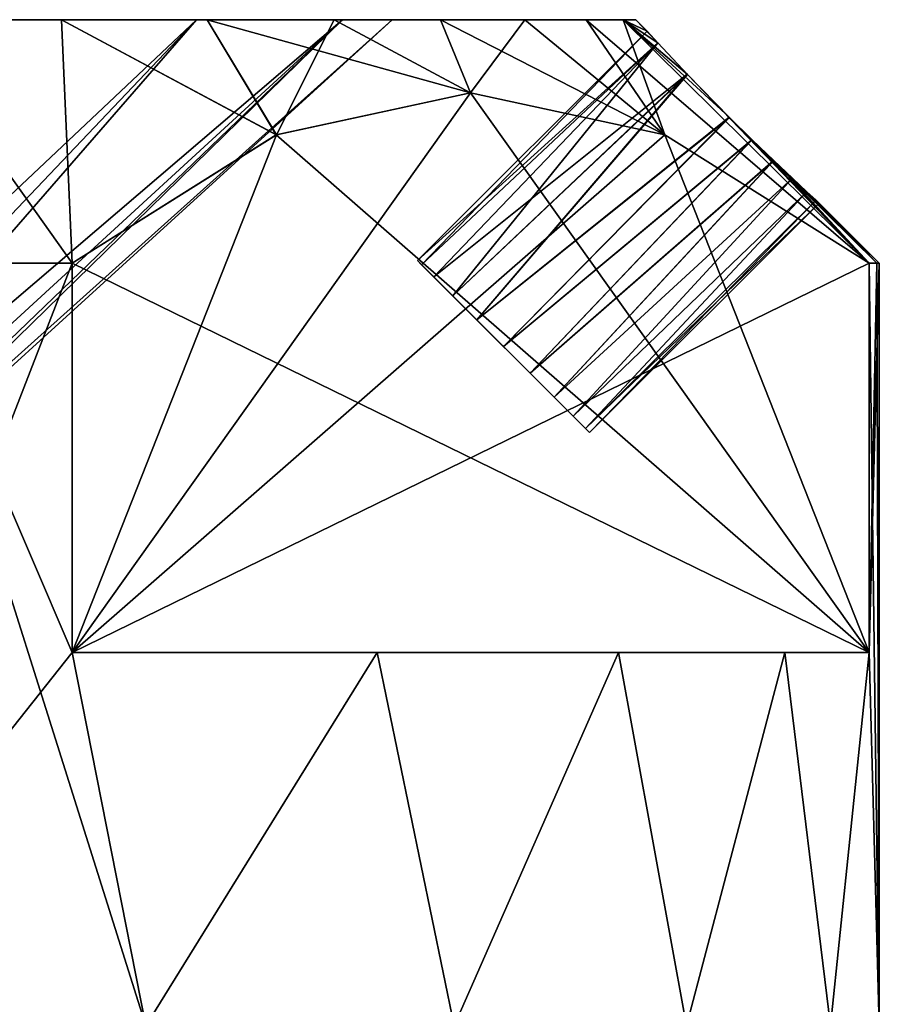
# Model space of a CAD drawing. Extents: x -265 to 265, y 0 to 1027.
# Tile 302 of 396: x -243.29 to -238, y 1020.13 to 1026.2. Entities that reach past the tile are written whole.
import ezdxf

# ---------------------------------------------------------------- set-up
doc = ezdxf.new("R2010")
doc.units = 0
doc.header["$LTSCALE"] = 65.185185
for name, color, linetype in [('283', 7, 'CONTINUOUS'), ('284', 7, 'CONTINUOUS'), ('285', 7, 'CONTINUOUS'), ('292', 7, 'CONTINUOUS'), ('293', 7, 'CONTINUOUS'), ('304', 7, 'CONTINUOUS'), ('306', 7, 'CONTINUOUS'), ('307', 7, 'CONTINUOUS'), ('311', 7, 'CONTINUOUS'), ('312', 7, 'CONTINUOUS'), ('313', 7, 'CONTINUOUS'), ('314', 7, 'CONTINUOUS'), ('315', 7, 'CONTINUOUS')]:
    doc.layers.add(name, color=color, linetype=linetype)

msp = doc.modelspace()

# ---------------------------------------------------------------- linework, layer by layer
at = {"layer": '283', "color": 7, "linetype": 'CONTINUOUS'}
for points in [[(-244.7934, 1020, 10.8116), (-242.5181, 1020, 9.382), (-244, 1024.7, 10.3923), (-244.7934, 1020, 10.8116)], [(-244, 1024.7, 10.3923), (-242.5181, 1020, 9.382), (-242.9715, 1022.3, 9.7262), (-244, 1024.7, 10.3923)], [(-242.9715, 1024.7, 9.7262), (-244, 1024.7, 10.3923), (-242.9715, 1022.3, 9.7262), (-242.9715, 1024.7, 9.7262)], [(-238.0626, 1022.3, 1.2238), (-238, 1020), (-238.0626, 1024.7, 1.2238), (-238.0626, 1022.3, 1.2238)], [(-238.0626, 1024.7, 1.2238), (-238, 1020), (-238.0157, 1024.7, 0.6127), (-238.0626, 1024.7, 1.2238)], [(-238, 1020), (-238, 1024.7), (-238.0157, 1024.7, 0.6127), (-238, 1020)], [(-242.9715, 1022.3, 9.7262), (-242.5181, 1020, 9.382), (-241.0917, 1022.3, 8.04), (-242.9715, 1022.3, 9.7262)], [(-242.5181, 1020, 9.382), (-240.618, 1020, 7.4819), (-241.0917, 1022.3, 8.04), (-242.5181, 1020, 9.382)], [(-241.0917, 1022.3, 8.04), (-240.618, 1020, 7.4819), (-239.6072, 1022.3, 5.999), (-241.0917, 1022.3, 8.04)], [(-240.618, 1020, 7.4819), (-239.1884, 1020, 5.2066), (-239.6072, 1022.3, 5.999), (-240.618, 1020, 7.4819)], [(-239.6072, 1022.3, 5.999), (-239.1884, 1020, 5.2066), (-238.5824, 1022.3, 3.693), (-239.6072, 1022.3, 5.999)], [(-239.1884, 1020, 5.2066), (-238.3009, 1020, 2.6703), (-238.5824, 1022.3, 3.693), (-239.1884, 1020, 5.2066)], [(-238.5824, 1022.3, 3.693), (-238.3009, 1020, 2.6703), (-238.0626, 1022.3, 1.2238), (-238.5824, 1022.3, 3.693)], [(-238.3009, 1020, 2.6703), (-238, 1020), (-238.0626, 1022.3, 1.2238), (-238.3009, 1020, 2.6703)]]:
    msp.add_3dface(points, dxfattribs=at)
at = {"layer": '284', "color": 7, "linetype": 'CONTINUOUS'}
for points in [[(-245.4998, 1026.2, 7.7941), (-247.6705, 1026.2, 8.6933), (-243.0374, 1026.2, 7.8596), (-245.4998, 1026.2, 7.7941)], [(-243.0374, 1026.2, 7.8596), (-247.6705, 1026.2, 8.6933), (-244.0358, 1026.2, 8.6416), (-243.0374, 1026.2, 7.8596)], [(-243.6359, 1026.2, 6.3637), (-245.4998, 1026.2, 7.7941), (-242.1404, 1026.2, 6.9626), (-243.6359, 1026.2, 6.3637)], [(-242.1404, 1026.2, 6.9626), (-245.4998, 1026.2, 7.7941), (-243.0374, 1026.2, 7.8596), (-242.1404, 1026.2, 6.9626)], [(-245.4998, 1026.2, -7.7941), (-243.6359, 1026.2, -6.3637), (-242.1404, 1026.2, -6.9626), (-245.4998, 1026.2, -7.7941)], [(-244.0358, 1026.2, -8.6416), (-245.4998, 1026.2, -7.7941), (-243.0374, 1026.2, -7.8596), (-244.0358, 1026.2, -8.6416)], [(-243.0374, 1026.2, -7.8596), (-245.4998, 1026.2, -7.7941), (-242.1404, 1026.2, -6.9626), (-243.0374, 1026.2, -7.8596)], [(-242.2056, 1026.2, 4.4998), (-243.6359, 1026.2, 6.3637), (-240.7027, 1026.2, 4.8793), (-242.2056, 1026.2, 4.4998)], [(-240.7027, 1026.2, 4.8793), (-243.6359, 1026.2, 6.3637), (-241.3584, 1026.2, 5.9642), (-240.7027, 1026.2, 4.8793)], [(-241.3584, 1026.2, 5.9642), (-243.6359, 1026.2, 6.3637), (-242.1404, 1026.2, 6.9626), (-241.3584, 1026.2, 5.9642)], [(-243.6359, 1026.2, -6.3637), (-242.2056, 1026.2, -4.4998), (-241.3584, 1026.2, -5.9642), (-243.6359, 1026.2, -6.3637)], [(-242.1404, 1026.2, -6.9626), (-243.6359, 1026.2, -6.3637), (-241.3584, 1026.2, -5.9642), (-242.1404, 1026.2, -6.9626)], [(-241.3066, 1026.2, 2.3292), (-242.2056, 1026.2, 4.4998), (-239.8053, 1026.2, 2.5132), (-241.3066, 1026.2, 2.3292)], [(-239.8053, 1026.2, 2.5132), (-242.2056, 1026.2, 4.4998), (-240.1825, 1026.2, 3.7234), (-239.8053, 1026.2, 2.5132)], [(-240.1825, 1026.2, 3.7234), (-242.2056, 1026.2, 4.4998), (-240.7027, 1026.2, 4.8793), (-240.1825, 1026.2, 3.7234)], [(-242.2056, 1026.2, -4.4998), (-241.3066, 1026.2, -2.3292), (-240.1825, 1026.2, -3.7234), (-242.2056, 1026.2, -4.4998)], [(-241.3584, 1026.2, -5.9642), (-242.2056, 1026.2, -4.4998), (-240.7027, 1026.2, -4.8793), (-241.3584, 1026.2, -5.9642)], [(-240.7027, 1026.2, -4.8793), (-242.2056, 1026.2, -4.4998), (-240.1825, 1026.2, -3.7234), (-240.7027, 1026.2, -4.8793)], [(-241, 1026.2), (-241.3066, 1026.2, 2.3292), (-239.5, 1026.2), (-241, 1026.2)], [(-241.3066, 1026.2, -2.3292), (-241, 1026.2), (-239.5767, 1026.2, -1.2664), (-241.3066, 1026.2, -2.3292)], [(-239.5, 1026.2), (-241.3066, 1026.2, 2.3292), (-239.5767, 1026.2, 1.2664), (-239.5, 1026.2)], [(-239.5767, 1026.2, 1.2664), (-241.3066, 1026.2, 2.3292), (-239.8053, 1026.2, 2.5132), (-239.5767, 1026.2, 1.2664)], [(-240.1825, 1026.2, -3.7234), (-241.3066, 1026.2, -2.3292), (-239.8053, 1026.2, -2.5132), (-240.1825, 1026.2, -3.7234)], [(-239.8053, 1026.2, -2.5132), (-241.3066, 1026.2, -2.3292), (-239.5767, 1026.2, -1.2664), (-239.8053, 1026.2, -2.5132)], [(-241, 1026.2), (-239.5, 1026.2), (-239.5767, 1026.2, -1.2664), (-241, 1026.2)]]:
    msp.add_3dface(points, dxfattribs=at)
at = {"layer": '285', "color": 7, "linetype": 'CONTINUOUS'}
for points in [[(-243.6359, 1026.2, 6.3637), (-242.2056, 1026.2, 4.4998), (-246.5528, 1022.1, 2.8924), (-243.6359, 1026.2, 6.3637)], [(-246.5528, 1022.1, 2.8924), (-242.2056, 1026.2, 4.4998), (-246.1028, 1022.1, 2.2498), (-246.5528, 1022.1, 2.8924)], [(-242.2056, 1026.2, 4.4998), (-241.3066, 1026.2, 2.3292), (-246.1028, 1022.1, 2.2498), (-242.2056, 1026.2, 4.4998)], [(-246.1028, 1022.1, 2.2498), (-241.3066, 1026.2, 2.3292), (-245.7713, 1022.1, 1.5388), (-246.1028, 1022.1, 2.2498)], [(-245.7713, 1022.1, 1.5388), (-241.3066, 1026.2, 2.3292), (-245.5683, 1022.1, 0.7812), (-245.7713, 1022.1, 1.5388)], [(-241.3066, 1026.2, 2.3292), (-241, 1026.2), (-245.5683, 1022.1, 0.7812), (-241.3066, 1026.2, 2.3292)], [(-245.5683, 1022.1, 0.7812), (-241, 1026.2), (-245.5, 1022.1), (-245.5683, 1022.1, 0.7812)]]:
    msp.add_3dface(points, dxfattribs=at)
at = {"layer": '292', "color": 7, "linetype": 'CONTINUOUS'}
for points in [[(-242.9715, 1022.3, -9.7262), (-244.7934, 1020, -10.8116), (-242.9715, 1024.7, -9.7262), (-242.9715, 1022.3, -9.7262)], [(-242.9715, 1024.7, -9.7262), (-244.7934, 1020, -10.8116), (-244, 1024.7, -10.3923), (-242.9715, 1024.7, -9.7262)], [(-238, 1024.7), (-238, 1020), (-238.0626, 1022.3, -1.2238), (-238, 1024.7)], [(-238.0157, 1024.7, -0.6127), (-238, 1024.7), (-238.0626, 1022.3, -1.2238), (-238.0157, 1024.7, -0.6127)], [(-238.0626, 1024.7, -1.2238), (-238.0157, 1024.7, -0.6127), (-238.0626, 1022.3, -1.2238), (-238.0626, 1024.7, -1.2238)], [(-242.5181, 1020, -9.382), (-244.7934, 1020, -10.8116), (-242.9715, 1022.3, -9.7262), (-242.5181, 1020, -9.382)], [(-241.0917, 1022.3, -8.04), (-242.5181, 1020, -9.382), (-242.9715, 1022.3, -9.7262), (-241.0917, 1022.3, -8.04)], [(-240.618, 1020, -7.4819), (-242.5181, 1020, -9.382), (-241.0917, 1022.3, -8.04), (-240.618, 1020, -7.4819)], [(-239.6072, 1022.3, -5.999), (-240.618, 1020, -7.4819), (-241.0917, 1022.3, -8.04), (-239.6072, 1022.3, -5.999)], [(-239.1884, 1020, -5.2066), (-240.618, 1020, -7.4819), (-239.6072, 1022.3, -5.999), (-239.1884, 1020, -5.2066)], [(-238.5824, 1022.3, -3.693), (-239.1884, 1020, -5.2066), (-239.6072, 1022.3, -5.999), (-238.5824, 1022.3, -3.693)], [(-238.3009, 1020, -2.6703), (-239.1884, 1020, -5.2066), (-238.5824, 1022.3, -3.693), (-238.3009, 1020, -2.6703)], [(-238.0626, 1022.3, -1.2238), (-238.3009, 1020, -2.6703), (-238.5824, 1022.3, -3.693), (-238.0626, 1022.3, -1.2238)], [(-238, 1020), (-238.3009, 1020, -2.6703), (-238.0626, 1022.3, -1.2238), (-238, 1020)]]:
    msp.add_3dface(points, dxfattribs=at)
at = {"layer": '293', "color": 7, "linetype": 'CONTINUOUS'}
for points in [[(-246.1028, 1022.1, -2.2498), (-245.7713, 1022.1, -1.5388), (-242.2056, 1026.2, -4.4998), (-246.1028, 1022.1, -2.2498)], [(-243.6359, 1026.2, -6.3637), (-246.1028, 1022.1, -2.2498), (-242.2056, 1026.2, -4.4998), (-243.6359, 1026.2, -6.3637)], [(-245.7713, 1022.1, -1.5388), (-245.5683, 1022.1, -0.7812), (-241.3066, 1026.2, -2.3292), (-245.7713, 1022.1, -1.5388)], [(-242.2056, 1026.2, -4.4998), (-245.7713, 1022.1, -1.5388), (-241.3066, 1026.2, -2.3292), (-242.2056, 1026.2, -4.4998)], [(-245.5683, 1022.1, -0.7812), (-245.5, 1022.1), (-241.3066, 1026.2, -2.3292), (-245.5683, 1022.1, -0.7812)], [(-245.5, 1022.1), (-241, 1026.2), (-241.3066, 1026.2, -2.3292), (-245.5, 1022.1)]]:
    msp.add_3dface(points, dxfattribs=at)
at = {"layer": '304', "color": 7, "linetype": 'CONTINUOUS'}
for points in [[(-242.9715, 1022.3, 9.7262), (-241.0917, 1022.3, 8.04), (-239.6072, 1022.3, 5.999), (-242.9715, 1022.3, 9.7262)], [(-242.9715, 1022.3, 9.7262), (-239.6072, 1022.3, 5.999), (-238.5824, 1022.3, 3.693), (-242.9715, 1022.3, 9.7262)], [(-242.9715, 1022.3, 9.7262), (-238.5824, 1022.3, 3.693), (-238.0626, 1022.3, 1.2238), (-242.9715, 1022.3, 9.7262)], [(-238.0626, 1022.3, -1.2238), (-241.0917, 1022.3, -8.04), (-242.9715, 1022.3, -9.7262), (-238.0626, 1022.3, -1.2238)], [(-238.0626, 1022.3, -1.2238), (-239.6072, 1022.3, -5.999), (-241.0917, 1022.3, -8.04), (-238.0626, 1022.3, -1.2238)], [(-238.0626, 1022.3, -1.2238), (-238.5824, 1022.3, -3.693), (-239.6072, 1022.3, -5.999), (-238.0626, 1022.3, -1.2238)]]:
    msp.add_3dface(points, dxfattribs=at)
at = {"layer": '306', "color": 7, "linetype": 'CONTINUOUS'}
for points in [[(-239.3201, 1025.4914, -3.4019), (-242.9715, 1022.3, -9.7262), (-240.5168, 1025.75, -5.4746), (-239.3201, 1025.4914, -3.4019)], [(-240.5168, 1025.75, -5.4746), (-242.9715, 1022.3, -9.7262), (-241.7136, 1025.4915, -7.5476), (-240.5168, 1025.75, -5.4746)], [(-242.9715, 1022.3, -9.7262), (-242.9715, 1024.7, -9.7262), (-241.7136, 1025.4915, -7.5476), (-242.9715, 1022.3, -9.7262)], [(-238.0626, 1024.7, -1.2238), (-242.9715, 1022.3, -9.7262), (-239.3201, 1025.4914, -3.4019), (-238.0626, 1024.7, -1.2238)], [(-238.0626, 1024.7, -1.2238), (-238.0626, 1022.3, -1.2238), (-242.9715, 1022.3, -9.7262), (-238.0626, 1024.7, -1.2238)]]:
    msp.add_3dface(points, dxfattribs=at)
at = {"layer": '307', "color": 7, "linetype": 'CONTINUOUS'}
for points in [[(-241.7139, 1025.4914, 7.5481), (-238.0626, 1022.3, 1.2238), (-240.5173, 1025.75, 5.4754), (-241.7139, 1025.4914, 7.5481)], [(-240.5173, 1025.75, 5.4754), (-238.0626, 1022.3, 1.2238), (-239.3204, 1025.4915, 3.4024), (-240.5173, 1025.75, 5.4754)], [(-242.9715, 1024.7, 9.7262), (-238.0626, 1022.3, 1.2238), (-241.7139, 1025.4914, 7.5481), (-242.9715, 1024.7, 9.7262)], [(-238.0626, 1022.3, 1.2238), (-238.0626, 1024.7, 1.2238), (-239.3204, 1025.4915, 3.4024), (-238.0626, 1022.3, 1.2238)], [(-242.9715, 1024.7, 9.7262), (-242.9715, 1022.3, 9.7262), (-238.0626, 1022.3, 1.2238), (-242.9715, 1024.7, 9.7262)]]:
    msp.add_3dface(points, dxfattribs=at)
at = {"layer": '311', "color": 7, "linetype": 'CONTINUOUS'}
for points in [[(-244, 1024.7, 10.3923), (-242.9715, 1024.7, 9.7262), (-244.0358, 1026.2, 8.6416), (-244, 1024.7, 10.3923)], [(-242.9715, 1024.7, 9.7262), (-243.0374, 1026.2, 7.8596), (-244.0358, 1026.2, 8.6416), (-242.9715, 1024.7, 9.7262)], [(-243.0374, 1026.2, 7.8596), (-242.9715, 1024.7, 9.7262), (-241.7139, 1025.4914, 7.5481), (-243.0374, 1026.2, 7.8596)], [(-242.1404, 1026.2, 6.9626), (-243.0374, 1026.2, 7.8596), (-241.7139, 1025.4914, 7.5481), (-242.1404, 1026.2, 6.9626)], [(-241.3584, 1026.2, 5.9642), (-242.1404, 1026.2, 6.9626), (-240.5173, 1025.75, 5.4754), (-241.3584, 1026.2, 5.9642)], [(-242.1404, 1026.2, 6.9626), (-241.7139, 1025.4914, 7.5481), (-240.5173, 1025.75, 5.4754), (-242.1404, 1026.2, 6.9626)], [(-240.7027, 1026.2, 4.8793), (-241.3584, 1026.2, 5.9642), (-240.5173, 1025.75, 5.4754), (-240.7027, 1026.2, 4.8793)], [(-240.1825, 1026.2, 3.7234), (-240.7027, 1026.2, 4.8793), (-239.3204, 1025.4915, 3.4024), (-240.1825, 1026.2, 3.7234)], [(-240.7027, 1026.2, 4.8793), (-240.5173, 1025.75, 5.4754), (-239.3204, 1025.4915, 3.4024), (-240.7027, 1026.2, 4.8793)], [(-239.8053, 1026.2, 2.5132), (-240.1825, 1026.2, 3.7234), (-239.3204, 1025.4915, 3.4024), (-239.8053, 1026.2, 2.5132)], [(-238.0626, 1024.7, 1.2238), (-239.5767, 1026.2, 1.2664), (-239.8053, 1026.2, 2.5132), (-238.0626, 1024.7, 1.2238)], [(-238.0626, 1024.7, 1.2238), (-239.8053, 1026.2, 2.5132), (-239.3204, 1025.4915, 3.4024), (-238.0626, 1024.7, 1.2238)], [(-239.5767, 1026.2, 1.2664), (-238.0626, 1024.7, 1.2238), (-238.924, 1025.5987, 0.7498), (-239.5767, 1026.2, 1.2664)], [(-239.5, 1026.2), (-239.5767, 1026.2, 1.2664), (-239.4303, 1026.1303), (-239.5, 1026.2)], [(-239.4303, 1026.1303), (-239.5767, 1026.2, 1.2664), (-239.3636, 1026.0571, 0.3724), (-239.4303, 1026.1303)], [(-239.3636, 1026.0571, 0.3724), (-239.5767, 1026.2, 1.2664), (-239.1828, 1025.8637, 0.6428), (-239.3636, 1026.0571, 0.3724)], [(-239.1828, 1025.8637, 0.6428), (-239.5767, 1026.2, 1.2664), (-238.924, 1025.5987, 0.7498), (-239.1828, 1025.8637, 0.6428)], [(-238.0626, 1024.7, 1.2238), (-238.0157, 1024.7, 0.6127), (-238.924, 1025.5987, 0.7498), (-238.0626, 1024.7, 1.2238)], [(-238.924, 1025.5987, 0.7498), (-238.0157, 1024.7, 0.6127), (-238.7842, 1025.4606, 0.728), (-238.924, 1025.5987, 0.7498)], [(-238.7842, 1025.4606, 0.728), (-238.0157, 1024.7, 0.6127), (-238.6509, 1025.332, 0.6548), (-238.7842, 1025.4606, 0.728)], [(-238.6509, 1025.332, 0.6548), (-238.0157, 1024.7, 0.6127), (-238.5352, 1025.2227, 0.5359), (-238.6509, 1025.332, 0.6548)], [(-238.0157, 1024.7, 0.6127), (-238, 1024.7), (-238.5352, 1025.2227, 0.5359), (-238.0157, 1024.7, 0.6127)], [(-238.5352, 1025.2227, 0.5359), (-238, 1024.7), (-238.4457, 1025.1395, 0.3795), (-238.5352, 1025.2227, 0.5359)], [(-238.4457, 1025.1395, 0.3795), (-238, 1024.7), (-238.3891, 1025.0874, 0.1968), (-238.4457, 1025.1395, 0.3795)], [(-238.3891, 1025.0874, 0.1968), (-238, 1024.7), (-238.3697, 1025.0697), (-238.3891, 1025.0874, 0.1968)]]:
    msp.add_3dface(points, dxfattribs=at)
at = {"layer": '312', "color": 7, "linetype": 'CONTINUOUS'}
for points in [[(-242.9715, 1024.7, -9.7262), (-244, 1024.7, -10.3923), (-244.0358, 1026.2, -8.6416), (-242.9715, 1024.7, -9.7262)], [(-242.9715, 1024.7, -9.7262), (-244.0358, 1026.2, -8.6416), (-243.0374, 1026.2, -7.8596), (-242.9715, 1024.7, -9.7262)], [(-242.9715, 1024.7, -9.7262), (-243.0374, 1026.2, -7.8596), (-241.7136, 1025.4915, -7.5476), (-242.9715, 1024.7, -9.7262)], [(-243.0374, 1026.2, -7.8596), (-242.1404, 1026.2, -6.9626), (-241.7136, 1025.4915, -7.5476), (-243.0374, 1026.2, -7.8596)], [(-242.1404, 1026.2, -6.9626), (-241.3584, 1026.2, -5.9642), (-241.7136, 1025.4915, -7.5476), (-242.1404, 1026.2, -6.9626)], [(-241.3584, 1026.2, -5.9642), (-240.5168, 1025.75, -5.4746), (-241.7136, 1025.4915, -7.5476), (-241.3584, 1026.2, -5.9642)], [(-241.3584, 1026.2, -5.9642), (-240.7027, 1026.2, -4.8793), (-240.5168, 1025.75, -5.4746), (-241.3584, 1026.2, -5.9642)], [(-240.7027, 1026.2, -4.8793), (-240.1825, 1026.2, -3.7234), (-240.5168, 1025.75, -5.4746), (-240.7027, 1026.2, -4.8793)], [(-240.1825, 1026.2, -3.7234), (-239.3201, 1025.4914, -3.4019), (-240.5168, 1025.75, -5.4746), (-240.1825, 1026.2, -3.7234)], [(-240.1825, 1026.2, -3.7234), (-239.8053, 1026.2, -2.5132), (-239.3201, 1025.4914, -3.4019), (-240.1825, 1026.2, -3.7234)], [(-239.8053, 1026.2, -2.5132), (-239.5767, 1026.2, -1.2664), (-239.3201, 1025.4914, -3.4019), (-239.8053, 1026.2, -2.5132)], [(-239.5767, 1026.2, -1.2664), (-238.0626, 1024.7, -1.2238), (-239.3201, 1025.4914, -3.4019), (-239.5767, 1026.2, -1.2664)], [(-238.0626, 1024.7, -1.2238), (-239.5767, 1026.2, -1.2664), (-239.182, 1025.8629, -0.6435), (-238.0626, 1024.7, -1.2238)], [(-239.5767, 1026.2, -1.2664), (-239.5, 1026.2), (-239.3638, 1026.0573, -0.372), (-239.5767, 1026.2, -1.2664)], [(-239.182, 1025.8629, -0.6435), (-239.5767, 1026.2, -1.2664), (-239.3638, 1026.0573, -0.372), (-239.182, 1025.8629, -0.6435)], [(-239.5, 1026.2), (-239.4303, 1026.1303), (-239.3638, 1026.0573, -0.372), (-239.5, 1026.2)], [(-238.9234, 1025.5981, -0.7498), (-238.0626, 1024.7, -1.2238), (-239.182, 1025.8629, -0.6435), (-238.9234, 1025.5981, -0.7498)], [(-238.784, 1025.4604, -0.7279), (-238.0626, 1024.7, -1.2238), (-238.9234, 1025.5981, -0.7498), (-238.784, 1025.4604, -0.7279)], [(-238.6505, 1025.3317, -0.6546), (-238.0626, 1024.7, -1.2238), (-238.784, 1025.4604, -0.7279), (-238.6505, 1025.3317, -0.6546)], [(-238.0157, 1024.7, -0.6127), (-238.0626, 1024.7, -1.2238), (-238.6505, 1025.3317, -0.6546), (-238.0157, 1024.7, -0.6127)], [(-238.5351, 1025.2225, -0.5357), (-238.0157, 1024.7, -0.6127), (-238.6505, 1025.3317, -0.6546), (-238.5351, 1025.2225, -0.5357)], [(-238.4454, 1025.1392, -0.3789), (-238.0157, 1024.7, -0.6127), (-238.5351, 1025.2225, -0.5357), (-238.4454, 1025.1392, -0.3789)], [(-238.389, 1025.0874, -0.1965), (-238.0157, 1024.7, -0.6127), (-238.4454, 1025.1392, -0.3789), (-238.389, 1025.0874, -0.1965)], [(-238.3697, 1025.0697), (-238.0157, 1024.7, -0.6127), (-238.389, 1025.0874, -0.1965), (-238.3697, 1025.0697)], [(-238, 1024.7), (-238.0157, 1024.7, -0.6127), (-238.3697, 1025.0697), (-238, 1024.7)]]:
    msp.add_3dface(points, dxfattribs=at)
at = {"layer": '313', "color": 7, "linetype": 'CONTINUOUS'}
for points in [[(-240.8186, 1024.6902, 0.2316), (-239.7839, 1023.6555), (-240.8445, 1024.7161), (-240.8186, 1024.6902, 0.2316)], [(-240.8445, 1024.7161), (-239.7839, 1023.6555), (-239.8098, 1023.6814, -0.2316), (-240.8445, 1024.7161)], [(-240.8186, 1024.6902, -0.2316), (-240.8445, 1024.7161), (-239.8098, 1023.6814, -0.2316), (-240.8186, 1024.6902, -0.2316)], [(-239.8098, 1023.6814, 0.2316), (-239.7839, 1023.6555), (-240.8186, 1024.6902, 0.2316), (-239.8098, 1023.6814, 0.2316)], [(-240.7433, 1024.6149, 0.4406), (-239.8098, 1023.6814, 0.2316), (-240.8186, 1024.6902, 0.2316), (-240.7433, 1024.6149, 0.4406)], [(-240.7433, 1024.6149, -0.4406), (-240.8186, 1024.6902, -0.2316), (-239.8851, 1023.7567, -0.4406), (-240.7433, 1024.6149, -0.4406)], [(-239.8851, 1023.7567, -0.4406), (-240.8186, 1024.6902, -0.2316), (-239.8098, 1023.6814, -0.2316), (-239.8851, 1023.7567, -0.4406)], [(-239.8851, 1023.7567, 0.4406), (-239.8098, 1023.6814, 0.2316), (-240.7433, 1024.6149, 0.4406), (-239.8851, 1023.7567, 0.4406)], [(-240.626, 1024.4976, 0.6066), (-239.8851, 1023.7567, 0.4406), (-240.7433, 1024.6149, 0.4406), (-240.626, 1024.4976, 0.6066)], [(-240.626, 1024.4976, -0.6066), (-240.7433, 1024.6149, -0.4406), (-240.0024, 1023.874, -0.6066), (-240.626, 1024.4976, -0.6066)], [(-240.0024, 1023.874, -0.6066), (-240.7433, 1024.6149, -0.4406), (-239.8851, 1023.7567, -0.4406), (-240.0024, 1023.874, -0.6066)], [(-240.0024, 1023.874, 0.6066), (-239.8851, 1023.7567, 0.4406), (-240.626, 1024.4976, 0.6066), (-240.0024, 1023.874, 0.6066)], [(-240.4782, 1024.3497, 0.7131), (-240.0024, 1023.874, 0.6066), (-240.626, 1024.4976, 0.6066), (-240.4782, 1024.3497, 0.7131)], [(-240.4782, 1024.3497, -0.7131), (-240.626, 1024.4976, -0.6066), (-240.1503, 1024.0218, -0.7131), (-240.4782, 1024.3497, -0.7131)], [(-240.1503, 1024.0218, -0.7131), (-240.626, 1024.4976, -0.6066), (-240.0024, 1023.874, -0.6066), (-240.1503, 1024.0218, -0.7131)], [(-240.1503, 1024.0218, 0.7131), (-240.0024, 1023.874, 0.6066), (-240.4782, 1024.3497, 0.7131), (-240.1503, 1024.0218, 0.7131)], [(-240.3142, 1024.1858, 0.7499), (-240.1503, 1024.0218, 0.7131), (-240.4782, 1024.3497, 0.7131), (-240.3142, 1024.1858, 0.7499)], [(-240.3142, 1024.1858, -0.7499), (-240.4782, 1024.3497, -0.7131), (-240.1503, 1024.0218, -0.7131), (-240.3142, 1024.1858, -0.7499)]]:
    msp.add_3dface(points, dxfattribs=at)
at = {"layer": '314', "color": 7, "linetype": 'CONTINUOUS'}
for points in [[(-239.4303, 1026.1303), (-239.3636, 1026.0571, 0.3724), (-240.8445, 1024.7161), (-239.4303, 1026.1303)], [(-239.3636, 1026.0571, 0.3724), (-240.8186, 1024.6902, 0.2316), (-240.8445, 1024.7161), (-239.3636, 1026.0571, 0.3724)], [(-239.3636, 1026.0571, 0.3724), (-240.7433, 1024.6149, 0.4406), (-240.8186, 1024.6902, 0.2316), (-239.3636, 1026.0571, 0.3724)], [(-239.3636, 1026.0571, 0.3724), (-239.1828, 1025.8637, 0.6428), (-240.7433, 1024.6149, 0.4406), (-239.3636, 1026.0571, 0.3724)], [(-239.1828, 1025.8637, 0.6428), (-240.626, 1024.4976, 0.6066), (-240.7433, 1024.6149, 0.4406), (-239.1828, 1025.8637, 0.6428)], [(-239.1828, 1025.8637, 0.6428), (-240.4782, 1024.3497, 0.7131), (-240.626, 1024.4976, 0.6066), (-239.1828, 1025.8637, 0.6428)], [(-239.1828, 1025.8637, 0.6428), (-238.924, 1025.5987, 0.7498), (-240.4782, 1024.3497, 0.7131), (-239.1828, 1025.8637, 0.6428)], [(-238.924, 1025.5987, 0.7498), (-240.3142, 1024.1858, 0.7499), (-240.4782, 1024.3497, 0.7131), (-238.924, 1025.5987, 0.7498)], [(-238.924, 1025.5987, 0.7498), (-238.7842, 1025.4606, 0.728), (-240.3142, 1024.1858, 0.7499), (-238.924, 1025.5987, 0.7498)], [(-238.7842, 1025.4606, 0.728), (-240.1503, 1024.0218, 0.7131), (-240.3142, 1024.1858, 0.7499), (-238.7842, 1025.4606, 0.728)], [(-238.7842, 1025.4606, 0.728), (-238.6509, 1025.332, 0.6548), (-240.1503, 1024.0218, 0.7131), (-238.7842, 1025.4606, 0.728)], [(-238.6509, 1025.332, 0.6548), (-240.0024, 1023.874, 0.6066), (-240.1503, 1024.0218, 0.7131), (-238.6509, 1025.332, 0.6548)], [(-238.6509, 1025.332, 0.6548), (-238.5352, 1025.2227, 0.5359), (-240.0024, 1023.874, 0.6066), (-238.6509, 1025.332, 0.6548)], [(-238.5352, 1025.2227, 0.5359), (-239.8851, 1023.7567, 0.4406), (-240.0024, 1023.874, 0.6066), (-238.5352, 1025.2227, 0.5359)], [(-238.5352, 1025.2227, 0.5359), (-238.4457, 1025.1395, 0.3795), (-239.8851, 1023.7567, 0.4406), (-238.5352, 1025.2227, 0.5359)], [(-238.4457, 1025.1395, 0.3795), (-239.8098, 1023.6814, 0.2316), (-239.8851, 1023.7567, 0.4406), (-238.4457, 1025.1395, 0.3795)], [(-238.4457, 1025.1395, 0.3795), (-238.3891, 1025.0874, 0.1968), (-239.8098, 1023.6814, 0.2316), (-238.4457, 1025.1395, 0.3795)], [(-238.3891, 1025.0874, 0.1968), (-238.3697, 1025.0697), (-239.8098, 1023.6814, 0.2316), (-238.3891, 1025.0874, 0.1968)], [(-238.3697, 1025.0697), (-239.7839, 1023.6555), (-239.8098, 1023.6814, 0.2316), (-238.3697, 1025.0697)]]:
    msp.add_3dface(points, dxfattribs=at)
at = {"layer": '315', "color": 7, "linetype": 'CONTINUOUS'}
for points in [[(-239.4303, 1026.1303), (-240.8445, 1024.7161), (-240.8186, 1024.6902, -0.2316), (-239.4303, 1026.1303)], [(-239.3638, 1026.0573, -0.372), (-239.4303, 1026.1303), (-240.8186, 1024.6902, -0.2316), (-239.3638, 1026.0573, -0.372)], [(-239.3638, 1026.0573, -0.372), (-240.8186, 1024.6902, -0.2316), (-240.7433, 1024.6149, -0.4406), (-239.3638, 1026.0573, -0.372)], [(-239.3638, 1026.0573, -0.372), (-240.7433, 1024.6149, -0.4406), (-240.626, 1024.4976, -0.6066), (-239.3638, 1026.0573, -0.372)], [(-239.182, 1025.8629, -0.6435), (-239.3638, 1026.0573, -0.372), (-240.626, 1024.4976, -0.6066), (-239.182, 1025.8629, -0.6435)], [(-239.182, 1025.8629, -0.6435), (-240.626, 1024.4976, -0.6066), (-240.4782, 1024.3497, -0.7131), (-239.182, 1025.8629, -0.6435)], [(-238.9234, 1025.5981, -0.7498), (-239.182, 1025.8629, -0.6435), (-240.4782, 1024.3497, -0.7131), (-238.9234, 1025.5981, -0.7498)], [(-238.9234, 1025.5981, -0.7498), (-240.4782, 1024.3497, -0.7131), (-240.3142, 1024.1858, -0.7499), (-238.9234, 1025.5981, -0.7498)], [(-238.784, 1025.4604, -0.7279), (-238.9234, 1025.5981, -0.7498), (-240.3142, 1024.1858, -0.7499), (-238.784, 1025.4604, -0.7279)], [(-238.784, 1025.4604, -0.7279), (-240.3142, 1024.1858, -0.7499), (-240.1503, 1024.0218, -0.7131), (-238.784, 1025.4604, -0.7279)], [(-238.6505, 1025.3317, -0.6546), (-238.784, 1025.4604, -0.7279), (-240.1503, 1024.0218, -0.7131), (-238.6505, 1025.3317, -0.6546)], [(-238.6505, 1025.3317, -0.6546), (-240.1503, 1024.0218, -0.7131), (-240.0024, 1023.874, -0.6066), (-238.6505, 1025.3317, -0.6546)], [(-238.5351, 1025.2225, -0.5357), (-238.6505, 1025.3317, -0.6546), (-240.0024, 1023.874, -0.6066), (-238.5351, 1025.2225, -0.5357)], [(-238.5351, 1025.2225, -0.5357), (-240.0024, 1023.874, -0.6066), (-239.8851, 1023.7567, -0.4406), (-238.5351, 1025.2225, -0.5357)], [(-238.4454, 1025.1392, -0.3789), (-238.5351, 1025.2225, -0.5357), (-239.8851, 1023.7567, -0.4406), (-238.4454, 1025.1392, -0.3789)], [(-238.4454, 1025.1392, -0.3789), (-239.8851, 1023.7567, -0.4406), (-239.8098, 1023.6814, -0.2316), (-238.4454, 1025.1392, -0.3789)], [(-238.389, 1025.0874, -0.1965), (-238.4454, 1025.1392, -0.3789), (-239.8098, 1023.6814, -0.2316), (-238.389, 1025.0874, -0.1965)], [(-239.7839, 1023.6555), (-238.389, 1025.0874, -0.1965), (-239.8098, 1023.6814, -0.2316), (-239.7839, 1023.6555)], [(-238.3697, 1025.0697), (-238.389, 1025.0874, -0.1965), (-239.7839, 1023.6555), (-238.3697, 1025.0697)]]:
    msp.add_3dface(points, dxfattribs=at)

doc.saveas('drawing.dxf')
